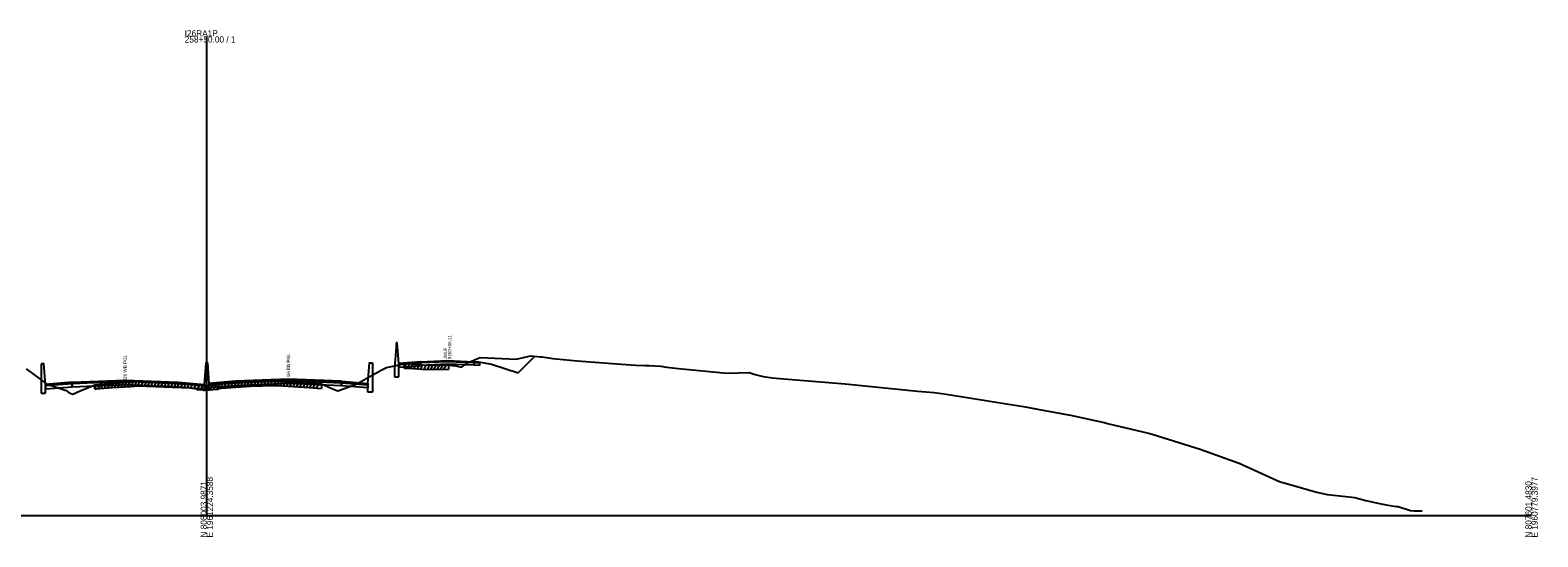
# Model space of a CAD drawing. Extents: x 1017 to 19997, y -1947 to 50737.
# Drawn here: x 10520 to 11203, y 8490 to 8720 of the extents above; entities that cross this region are included whole.
import ezdxf

# ---------------------------------------------------------------- set-up
doc = ezdxf.new("R2010")
doc.units = 0
for name, color, linetype in [('RD_GPK_XS_Cell', 7, 'Continuous'), ('RD_XS_Base', 7, 'Continuous'), ('RD_XS_ExGround', 7, 'Continuous'), ('RD_XS_ExPaveRet', 7, 'Continuous'), ('RD_XS_Greenside', 7, 'Continuous'), ('RD_XS_MedBWall', 7, 'Continuous'), ('RD_XS_Pave', 7, 'Continuous'), ('RD_XS_PaveOvlay', 7, 'Continuous'), ('RD_XS_TieSlope', 7, 'Continuous'), ('RD_XS_TX_Notes', 7, 'Continuous')]:
    doc.layers.add(name, color=color, linetype=linetype)

msp = doc.modelspace()

# ---------------------------------------------------------------- linework, layer by layer
at = {"layer": 'RD_GPK_XS_Cell'}
for p, q in [((10600, 8500), (10600, 8717.27)), ((10000, 8500), (10600, 8500)), ((10600, 8500), (11200, 8500))]:
    msp.add_line(p, q, dxfattribs=at)
at = {"layer": 'RD_XS_Base'}
for points in [[(10697, 8569.42), (10709, 8569.9), (10721, 8569.42)], [(10697, 8569.42), (10687, 8568.62)], [(10687, 8568.62), (10687, 8567.29)], [(10687, 8567.29), (10697, 8568.09)], [(10697, 8568.09), (10697, 8569.42)], [(10721, 8568.11), (10709, 8568.57), (10697, 8568.09)], [(10721, 8569.42), (10721, 8568.11)], [(10721, 8569.42), (10723, 8569.34), (10723.5, 8569.32)], [(10723.5, 8567.99), (10721, 8568.11)], [(10723.5, 8569.32), (10723.5, 8567.99)], [(10539, 8559.73), (10527, 8558.77)], [(10527, 8558.77), (10527, 8557.43)], [(10527, 8557.43), (10539, 8558.39)], [(10539, 8558.39), (10539, 8559.73)], [(10539.05, 8558.39), (10539, 8558.39)], [(10539.05, 8559.73), (10539.05, 8558.39)], [(10539.05, 8558.39), (10563, 8559.36), (10587, 8558.39)], [(10587, 8558.39), (10587, 8559.73)], [(10599, 8558.79), (10587, 8559.73)], [(10587, 8558.39), (10599, 8557.45)], [(10599, 8557.45), (10599, 8558.79)], [(10601, 8557.91), (10601, 8559.25)], [(10613, 8558.86), (10601, 8557.91)], [(10613, 8558.86), (10613, 8560.2)], [(10660.95, 8558.86), (10637, 8559.82), (10613, 8558.86)], [(10660.95, 8558.86), (10660.95, 8560.2)], [(10661, 8558.86), (10660.95, 8558.86)], [(10661, 8560.2), (10661, 8558.86)], [(10661, 8560.19), (10673, 8559.23)], [(10661, 8558.85), (10661, 8560.19)], [(10673, 8557.89), (10661, 8558.85)], [(10673, 8559.23), (10673, 8557.89)]]:
    msp.add_lwpolyline(points, dxfattribs=at)
at = {"layer": 'RD_XS_ExGround'}
msp.add_lwpolyline([(10518.17, 8566.57), (10527.38, 8559.78), (10536.32, 8556.63), (10537.68, 8555.64), (10539.26, 8554.97), (10542.69, 8556.5), (10548.17, 8558.87), (10549.23, 8559.33), (10549.79, 8559.37), (10557.2, 8559.98), (10565.67, 8560.54), (10568.8, 8560.75), (10576.84, 8560.52), (10580.56, 8560.41), (10592.5, 8559.88), (10595.38, 8559.48), (10595.49, 8559.14), (10598.19, 8558.93), (10598.66, 8558.89), (10599.07, 8558.91), (10600, 8558.95), (10601.43, 8559.01), (10604.54, 8559.25), (10604.7, 8559.31), (10605.23, 8559.36), (10605.39, 8559.63), (10605.7, 8559.66), (10607.7, 8559.87), (10608.58, 8559.93), (10619.82, 8560.61), (10630.36, 8560.88), (10631.97, 8560.93), (10644.06, 8560.27), (10644.4, 8560.25), (10648.3, 8559.94), (10651.95, 8559.64), (10656.66, 8557.64), (10659.35, 8556.5), (10667.38, 8559.38), (10679.31, 8566.07), (10681.33, 8567.05), (10689.43, 8568.8), (10691.66, 8568.88), (10699.41, 8568.23), (10705.96, 8568.39), (10709.4, 8568.17), (10712.58, 8567.88), (10715.38, 8567.29), (10718.59, 8569.37), (10722.3, 8571.03), (10723.81, 8571.68), (10736.99, 8571), (10740.08, 8570.83), (10745.43, 8572.12), (10746.68, 8572.42), (10748.13, 8572.28), (10751.14, 8571.97), (10751.82, 8571.91), (10752.76, 8571.8), (10754.06, 8571.68), (10756.76, 8571.22), (10758.17, 8571.06), (10767.68, 8570.09), (10787.89, 8568.61), (10791.98, 8568.3), (10794.35, 8568.19), (10798.52, 8568.02), (10800.33, 8568.01), (10805.66, 8567.72), (10808.14, 8567.33), (10813.69, 8566.67), (10835.6, 8564.52), (10845.72, 8564.81), (10846.08, 8564.75), (10846.48, 8564.57), (10847.78, 8564.12), (10851.94, 8562.97), (10856.18, 8562.39), (10859.57, 8562.16), (10889.17, 8559.67), (10921.83, 8556.4), (10929.5, 8555.75), (10933.9, 8555.14), (10949.02, 8552.78), (10962.14, 8550.64), (10969.95, 8549.42), (10978.61, 8547.74), (10991.22, 8545.45), (11006.38, 8542.19), (11007.99, 8541.67), (11026.54, 8537.3), (11028.15, 8536.84), (11049.89, 8530.15), (11057.49, 8527.42), (11067.15, 8523.89), (11067.53, 8523.77), (11086.15, 8515.33), (11087.29, 8514.94), (11102.7, 8510.6), (11107.43, 8509.55), (11113.18, 8508.95), (11120, 8508.24), (11124.97, 8506.88), (11131.16, 8505.39), (11134.15, 8504.78), (11135.94, 8504.49), (11138.63, 8504.06), (11139.58, 8504.05), (11145.09, 8502.22), (11146.69, 8502.19), (11150.42, 8502.13)], dxfattribs=at)
at = {"layer": 'RD_XS_ExPaveRet'}
for p, q in [((10689.43, 8566.8), (10690.45, 8568.84)), ((10689.43, 8566.8), (10689.43, 8568.8)), ((10689.43, 8566.8), (10691.66, 8566.88)), ((10690.93, 8566.85), (10691.94, 8568.86)), ((10691.66, 8566.88), (10699.41, 8566.23)), ((10692.43, 8566.82), (10693.39, 8568.74)), ((10693.93, 8566.69), (10694.89, 8568.61)), ((10695.43, 8566.57), (10696.39, 8568.49)), ((10696.93, 8566.44), (10697.89, 8568.36)), ((10698.43, 8566.32), (10699.39, 8568.24)), ((10699.41, 8566.23), (10705.96, 8566.39)), ((10699.93, 8566.25), (10700.95, 8568.27)), ((10701.43, 8566.28), (10702.45, 8568.31)), ((10702.93, 8566.32), (10703.95, 8568.34)), ((10704.43, 8566.36), (10705.45, 8568.38)), ((10705.93, 8566.39), (10706.9, 8568.33)), ((10705.96, 8566.39), (10709.4, 8566.17)), ((10707.43, 8566.3), (10708.4, 8568.24)), ((10709.4, 8568.17), (10709.4, 8566.17)), ((10549.23, 8557.33), (10550.27, 8559.41)), ((10549.23, 8557.33), (10549.23, 8559.33)), ((10549.23, 8557.33), (10549.79, 8557.37)), ((10549.79, 8557.37), (10557.2, 8557.98)), ((10550.73, 8557.45), (10551.77, 8559.54)), ((10552.23, 8557.57), (10553.27, 8559.66)), ((10553.73, 8557.69), (10554.77, 8559.78)), ((10555.23, 8557.82), (10556.27, 8559.9)), ((10556.73, 8557.94), (10557.77, 8560.02)), ((10557.2, 8557.98), (10565.67, 8558.54)), ((10558.23, 8558.05), (10559.26, 8560.12)), ((10559.73, 8558.15), (10560.76, 8560.21)), ((10561.23, 8558.25), (10562.26, 8560.31)), ((10562.73, 8558.35), (10563.76, 8560.41)), ((10564.23, 8558.45), (10565.26, 8560.51)), ((10565.67, 8558.54), (10568.8, 8558.75)), ((10565.73, 8558.54), (10566.76, 8560.61)), ((10567.23, 8558.64), (10568.26, 8560.71)), ((10568.73, 8558.74), (10569.72, 8560.72)), ((10568.8, 8558.75), (10576.84, 8558.52)), ((10570.23, 8558.71), (10571.21, 8560.68)), ((10571.73, 8558.67), (10572.71, 8560.64)), ((10573.23, 8558.62), (10574.21, 8560.6)), ((10574.73, 8558.58), (10575.71, 8560.55)), ((10576.23, 8558.54), (10577.21, 8560.51)), ((10576.84, 8558.52), (10580.56, 8558.41)), ((10577.73, 8558.5), (10578.71, 8560.47)), ((10579.23, 8558.45), (10580.21, 8560.42)), ((10580.56, 8558.41), (10592.5, 8557.88)), ((10580.73, 8558.41), (10581.71, 8560.36)), ((10582.23, 8558.34), (10583.21, 8560.3)), ((10583.73, 8558.27), (10584.71, 8560.23)), ((10585.23, 8558.21), (10586.21, 8560.16)), ((10586.73, 8558.14), (10587.71, 8560.1)), ((10588.23, 8558.07), (10589.21, 8560.03)), ((10589.73, 8558.01), (10590.71, 8559.96)), ((10591.23, 8557.94), (10592.21, 8559.9)), ((10592.5, 8557.88), (10595.38, 8557.48)), ((10592.73, 8557.85), (10593.66, 8559.72)), ((10594.23, 8557.64), (10595.16, 8559.51)), ((10595.38, 8557.48), (10595.49, 8557.14)), ((10595.49, 8557.14), (10598.19, 8556.93)), ((10595.73, 8557.12), (10596.69, 8559.04)), ((10597.23, 8557), (10598.19, 8558.93)), ((10598.19, 8556.93), (10598.66, 8556.89)), ((10598.66, 8556.89), (10599.07, 8556.91)), ((10598.73, 8556.89), (10599.75, 8558.94)), ((10599.07, 8556.91), (10600, 8556.95)), ((10600, 8556.95), (10601.43, 8557.01)), ((10600.23, 8556.96), (10601.25, 8559)), ((10601.43, 8557.01), (10604.54, 8557.25)), ((10601.73, 8557.03), (10602.77, 8559.11)), ((10603.23, 8557.15), (10604.27, 8559.23)), ((10604.54, 8557.25), (10604.7, 8557.31)), ((10604.7, 8557.31), (10605.23, 8557.36)), ((10604.73, 8557.31), (10605.92, 8559.69)), ((10605.23, 8557.36), (10605.39, 8557.63)), ((10605.39, 8557.63), (10605.7, 8557.66)), ((10605.7, 8557.66), (10607.7, 8557.87)), ((10606.23, 8557.72), (10607.28, 8559.83)), ((10607.7, 8557.87), (10608.58, 8557.93)), ((10607.73, 8557.87), (10608.76, 8559.94)), ((10608.58, 8557.93), (10619.82, 8558.61)), ((10609.23, 8557.97), (10610.26, 8560.03)), ((10610.73, 8558.06), (10611.76, 8560.12)), ((10612.23, 8558.15), (10613.26, 8560.21)), ((10613.73, 8558.24), (10614.76, 8560.3)), ((10615.23, 8558.33), (10616.26, 8560.39)), ((10616.73, 8558.42), (10617.76, 8560.48)), ((10618.23, 8558.51), (10619.26, 8560.57)), ((10619.73, 8558.6), (10620.74, 8560.63)), ((10619.82, 8558.61), (10630.36, 8558.88)), ((10621.23, 8558.64), (10622.24, 8560.67)), ((10622.73, 8558.68), (10623.74, 8560.71)), ((10624.23, 8558.72), (10625.24, 8560.75)), ((10625.73, 8558.76), (10626.74, 8560.79)), ((10627.23, 8558.8), (10628.24, 8560.83)), ((10628.73, 8558.84), (10629.74, 8560.87)), ((10630.23, 8558.88), (10631.24, 8560.91)), ((10630.36, 8558.88), (10631.97, 8558.93)), ((10631.73, 8558.92), (10632.71, 8560.89)), ((10631.97, 8558.93), (10644.06, 8558.27)), ((10633.23, 8558.86), (10634.2, 8560.8)), ((10634.73, 8558.78), (10635.7, 8560.72)), ((10636.23, 8558.7), (10637.2, 8560.64)), ((10637.73, 8558.61), (10638.7, 8560.56)), ((10639.23, 8558.53), (10640.2, 8560.48)), ((10640.73, 8558.45), (10641.7, 8560.4)), ((10642.23, 8558.37), (10643.2, 8560.32)), ((10643.73, 8558.29), (10644.7, 8560.23)), ((10644.06, 8558.27), (10644.4, 8558.25)), ((10644.4, 8558.25), (10648.3, 8557.94)), ((10645.23, 8558.19), (10646.19, 8560.11)), ((10646.73, 8558.07), (10647.69, 8559.99)), ((10648.23, 8557.94), (10649.19, 8559.86)), ((10648.3, 8557.94), (10651.95, 8557.64)), ((10649.73, 8557.82), (10650.69, 8559.74)), ((10651.95, 8559.64), (10651.95, 8557.64))]:
    msp.add_line(p, q, dxfattribs=at)
at = {"layer": 'RD_XS_Greenside'}
for points in [[(10723, 8569.66), (10729, 8568.7)], [(10729, 8568.7), (10741, 8564.7)]]:
    msp.add_lwpolyline(points, dxfattribs=at)
at = {"layer": 'RD_XS_MedBWall'}
for points in [[(10687, 8568.94), (10686.25, 8578.28), (10685.75, 8578.28)], [(10685.75, 8578.28), (10685.75, 8576.28)], [(10685.75, 8576.28), (10685, 8566.94)], [(10527, 8559.45), (10526.25, 8568.79), (10525, 8568.79)], [(10525, 8568.79), (10525, 8555.45)], [(10599, 8559.45), (10599.75, 8569.25), (10600.25, 8569.25), (10601, 8559.91)], [(10673, 8559.91), (10673.75, 8569.25), (10675, 8569.25)], [(10675, 8569.25), (10675, 8555.91)], [(10685, 8566.94), (10685, 8562.94)], [(10685, 8562.94), (10687, 8562.94)], [(10687, 8562.94), (10687, 8568.94)], [(10527, 8555.45), (10527, 8559.45)], [(10599, 8557.45), (10599, 8559.45)], [(10601, 8557.45), (10599, 8557.45)], [(10601, 8559.91), (10601, 8557.45)], [(10673, 8555.91), (10673, 8559.91)], [(10525, 8555.45), (10527, 8555.45)], [(10675, 8555.91), (10673, 8555.91)]]:
    msp.add_lwpolyline(points, dxfattribs=at)
at = {"layer": 'RD_XS_Pave'}
for points in [[(10539, 8560.07), (10527, 8559.11)], [(10527, 8559.11), (10527, 8558.77)], [(10539, 8559.73), (10539, 8560.07)], [(10539.05, 8559.73), (10539, 8559.73)], [(10539.05, 8560.07), (10563, 8561.03), (10587, 8560.07)], [(10587, 8559.73), (10563, 8560.7), (10539.05, 8559.73)], [(10539.05, 8559.73), (10539.05, 8560.07)], [(10587, 8560.07), (10587, 8559.73)], [(10587, 8560.07), (10599, 8559.13)], [(10599, 8559.13), (10599, 8558.79)], [(10613, 8560.54), (10601, 8559.59)], [(10601, 8559.25), (10613, 8560.2)], [(10601, 8559.59), (10601, 8559.25)], [(10660.95, 8560.54), (10637, 8561.5), (10613, 8560.54)], [(10613, 8560.2), (10637, 8561.16), (10660.95, 8560.2)], [(10613, 8560.54), (10613, 8560.2)], [(10660.95, 8560.2), (10660.95, 8560.54)], [(10660.95, 8560.54), (10661, 8560.54)], [(10661, 8560.2), (10660.95, 8560.2)], [(10661, 8560.54), (10661, 8560.2)], [(10661, 8560.19), (10661, 8560.53)], [(10673, 8559.57), (10673, 8559.23)]]:
    msp.add_lwpolyline(points, dxfattribs=at)
at = {"layer": 'RD_XS_PaveOvlay'}
for points in [[(10697, 8569.74), (10687, 8568.94)], [(10697, 8569.74), (10709, 8570.22), (10721, 8569.74)], [(10721, 8569.42), (10709, 8569.9), (10697, 8569.42)], [(10697, 8569.42), (10697, 8569.74)], [(10721, 8569.74), (10721, 8569.42)], [(10721, 8569.74), (10723, 8569.66)], [(10723, 8569.66), (10723, 8569.34)], [(10687, 8568.62), (10697, 8569.42)], [(10687, 8568.94), (10687, 8568.62)], [(10723, 8569.34), (10721, 8569.42)], [(10539, 8560.41), (10527, 8559.45)], [(10527, 8559.45), (10527, 8559.11)], [(10539.05, 8560.41), (10539, 8560.41)], [(10539, 8560.41), (10539, 8560.07)], [(10539, 8560.07), (10539.05, 8560.07)], [(10539.05, 8560.41), (10563, 8561.37), (10587, 8560.41)], [(10539.05, 8560.07), (10539.05, 8560.41)], [(10587, 8560.41), (10587, 8560.07)], [(10587, 8560.41), (10599, 8559.45)], [(10599, 8559.45), (10599, 8559.13)], [(10613, 8560.87), (10601, 8559.91)], [(10601, 8559.91), (10601, 8559.59)], [(10660.95, 8560.87), (10637, 8561.83), (10613, 8560.87)], [(10613, 8560.87), (10613, 8560.54)], [(10660.95, 8560.54), (10660.95, 8560.87)], [(10660.95, 8560.87), (10661, 8560.87)], [(10661, 8560.87), (10661, 8560.54)], [(10661, 8560.87), (10673, 8559.91)], [(10661, 8560.53), (10661, 8560.87)], [(10673, 8559.57), (10661, 8560.53)], [(10673, 8559.91), (10673, 8559.57)]]:
    msp.add_lwpolyline(points, dxfattribs=at)
at = {"layer": 'RD_XS_TieSlope'}
msp.add_lwpolyline([(10741, 8564.7), (10748.42, 8572.12)], dxfattribs=at)

# ---------------------------------------------------------------- texts
at = {"layer": 'RD_GPK_XS_Cell'}
for s, p in [('I26RA1P', (10590, 8717.27)), ('258+50.00 / 1', (10590, 8714.47))]:
    msp.add_text(s, height=2.8, dxfattribs=at).set_placement(p)
for s, p in [('N 808003.9871', (10600, 8490)), ('E 1961224.3588', (10602.8, 8490)), ('N 807601.4830', (11200, 8490)), ('E 1960779.3977', (11202.8, 8490))]:
    msp.add_text(s, height=2.8, rotation=90, dxfattribs=at).set_placement(p)
at = {"layer": 'RD_XS_TX_Notes'}
for s, p in [(' 9260+06.11', (10710.73, 8570.28)), ('I26 WB PGL', (10563.75, 8561.37)), ('I26 EB PGL', (10637.75, 8562.56)), (' JMLP', (10708.77, 8570.28))]:
    msp.add_text(s, height=1.5, rotation=90, dxfattribs=at).set_placement(p)

doc.saveas('drawing.dxf')
